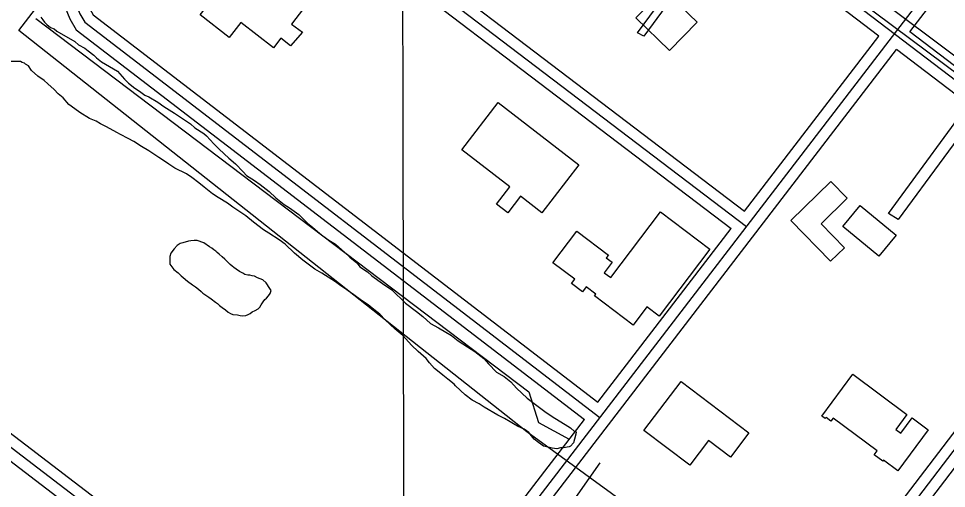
# Model space of a CAD drawing. Extents: x 3324104 to 3361979, y 612876 to 638273.
# Drawn here: x 3353994 to 3355254, y 630840 to 631478 of the extents above; entities that cross this region are included whole.
import ezdxf

# ---------------------------------------------------------------- set-up
doc = ezdxf.new("R2010")
doc.units = 0
for name, color, linetype in [('V-BLDG-OTLN', 7, 'Continuous'), ('V-GRID-MAJR', 7, 'Continuous'), ('V-ROAD-CNTR', 7, 'Continuous'), ('V-SITE-OTLN', 7, 'Continuous'), ('V-SITE-VEGE', 7, 'Continuous'), ('V-TOPO-SHOR', 7, 'Continuous'), ('V-UTIL-LINE', 7, 'Continuous')]:
    doc.layers.add(name, color=color, linetype=linetype)

msp = doc.modelspace()

# ---------------------------------------------------------------- linework, layer by layer
at = {"layer": 'V-BLDG-OTLN'}
for points in [[(3354401.721, 631519.258), (3354364.739, 631470.306), (3354379.628, 631459.786), (3354363.346, 631440.991), (3354350.122, 631451.313), (3354340.089, 631438.458), (3354295.961, 631472.9010000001), (3354279.931, 631452.366), (3354240.63, 631483.0430000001), (3354255.818, 631502.501), (3354202.705, 631543.957), (3354266.168, 631625.264)], [(3354906.886148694, 631529.4469144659), (3354882.8791967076, 631504.7559638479), (3354915.1101322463, 631473.417026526), (3354877.7122070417, 631434.9551034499), (3354832.056298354, 631479.3480146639), (3354893.4611755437, 631542.49988836)], [(3354754.514, 631279.556), (3354704.336, 631214.591), (3354675.531, 631236.841), (3354658.199, 631214.4010000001), (3354642.982, 631226.152), (3354661.051, 631249.546), (3354595.679, 631300.04), (3354645.122, 631364.05)], [(3355118.9267246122, 631234.1425050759), (3355083.4137956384, 631199.7245739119), (3355115.128732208, 631167.0006393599), (3355096.3037698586, 631148.75567585), (3355042.626877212, 631204.138565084), (3355096.963768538, 631256.8024597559)], [(3355136.4656895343, 631224.4975243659), (3355185.2675919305, 631184.1026051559), (3355161.7466389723, 631155.686661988), (3355112.944736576, 631196.081581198)], [(3354865.38, 631215.707), (3354932.305, 631165.044), (3354863.562, 631074.24), (3354847.102, 631086.7000000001), (3354828.5100000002, 631062.142), (3354776.102, 631101.818), (3354777.6180000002, 631103.817), (3354764.394, 631113.827), (3354759.505, 631107.368), (3354744.798, 631118.503), (3354749.177, 631124.284), (3354719.465, 631146.778), (3354751.843, 631189.5480000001), (3354794.767, 631157.055), (3354791.9080000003, 631153.278), (3354799.828, 631147.284), (3354789.125, 631133.148), (3354797.8680000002, 631126.529)], [(3355228.7630000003, 630919.794), (3355187.6720000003, 630864.436), (3355168.3170000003, 630878.805), (3355167.2430000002, 630877.361), (3355155.656, 630885.965), (3355159.707, 630891.4230000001), (3355099.737, 630935.936), (3355096.714, 630931.863), (3355090.196, 630936.702), (3355089.079, 630935.199), (3355084.5100000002, 630938.59), (3355126.611, 630995.306), (3355200.063, 630940.78), (3355184.832, 630920.259), (3355191.5670000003, 630915.257), (3355206.952, 630935.985)], [(3354985.4790000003, 630915.677), (3354960.365, 630882.702), (3354930.6750000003, 630905.314), (3354905.114, 630871.752), (3354842.928, 630919.112), (3354893.6040000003, 630985.649)]]:
    msp.add_lwpolyline(points, close=True, dxfattribs=at)
at = {"layer": 'V-GRID-MAJR'}
msp.add_spline([(3354542.616, 618302.879), (3354530.278, 624362.207), (3354517.935, 630423.471), (3354505.593, 636484.758), (3354505.589, 636486.671)], degree=3, dxfattribs=at)
at = {"layer": 'V-ROAD-CNTR'}
for points in [[(3351453.95005458, 632855.6002621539), (3351772.2824179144, 632605.9167615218), (3352653.48265551, 631933.5701062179), (3353856.9492485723, 631011.7119499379), (3354465.0590323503, 630546.399880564)], [(3351617.84472679, 632688.9235955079), (3351753.926454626, 632582.1888089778), (3352635.26269195, 631909.7361538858), (3353838.713285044, 630987.891997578), (3354716.7212270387, 630316.0595517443)], [(3354801.021360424, 632483.1170071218), (3354267.2264280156, 631776.4474204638), (3354259.751442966, 631763.6044461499), (3354262.768436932, 631752.008469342), (3354269.027424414, 631740.3964925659), (3354273.478415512, 631734.862503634), (3354982.333997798, 631195.86058164)], [(3354830.0193024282, 630323.3253267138), (3355349.02226442, 631002.9249675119), (3355359.196244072, 631010.758951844), (3355371.1592201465, 631016.911939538), (3355389.7611829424, 631021.6489300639), (3355401.7441589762, 631019.5859341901), (3355417.0381283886, 631015.1949429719), (3355432.229098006, 631006.6349600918), (3355491.999978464, 630959.517054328), (3355500.229962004, 630954.8090637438), (3355513.145936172, 630952.99106738), (3355518.487925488, 630956.164061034), (3355525.474911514, 630962.2800488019), (3355613.4027356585, 631083.71080594), (3355623.820714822, 631098.726775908), (3355623.9297146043, 631106.484760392), (3355622.557717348, 631115.261742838), (3355619.814722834, 631121.844729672), (3355615.1527321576, 631128.1527170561), (3355604.378753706, 631136.434700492), (3354448.487065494, 632016.4119405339)], [(3354451.382059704, 631995.3569826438), (3354279.737402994, 631768.1244371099), (3354275.82441082, 631761.4004505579), (3354276.830408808, 631757.5344582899), (3354281.578399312, 631748.7254759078), (3354284.017394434, 631745.6924819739), (3354979.525003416, 631216.84053968)], [(3355161.8686387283, 631454.464064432), (3354451.3810597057, 631995.355982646)], [(3354467.841026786, 630525.383922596), (3355428.670105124, 631777.5154183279)], [(3354259.751442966, 631763.6044461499), (3354079.090804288, 631534.0199053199), (3354070.6008212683, 631516.516940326), (3354072.132818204, 631496.77497981), (3354077.2528079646, 631484.549004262), (3354083.7377949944, 631473.0600272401), (3354783.3553957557, 630936.55610025)], [(3355204.001554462, 631460.0930531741), (3355431.26709993, 631756.25946084)], [(3354228.420505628, 631748.0454772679), (3354066.3018298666, 631542.022889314), (3354055.331851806, 631519.4079345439), (3354057.36484774, 631493.207986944), (3354063.7568349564, 631477.9430174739), (3354072.17981811, 631463.0200473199), (3354762.320437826, 630933.7841057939)], [(3354255.2354519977, 631733.6105061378), (3354091.8797787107, 631526.0169213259), (3354085.86979073, 631513.6259461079), (3354086.900788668, 631500.3419726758), (3354090.748780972, 631491.15499105), (3354095.295771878, 631483.10000716), (3354780.5834013, 630957.584058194)], [(3354255.2354519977, 631733.6105061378), (3354262.9394365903, 631724.0325252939), (3354961.2610399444, 631193.039587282)], [(3354840.767280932, 630312.684347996), (3355359.7422429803, 630992.2479888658), (3355367.2682279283, 630998.0429772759), (3355376.508209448, 631002.794967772), (3355390.366181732, 631006.3239607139), (3355398.39216568, 631004.9419634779), (3355411.20714005, 631001.2629708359), (3355423.854114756, 630994.1369850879), (3355483.5869952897, 630947.0490792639), (3355495.2839718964, 630940.357092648), (3355516.274929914, 630937.4030985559), (3355527.3319078, 630943.9700854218), (3355536.629889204, 630952.1100691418), (3355625.6407111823, 631075.0358232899), (3355638.7546849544, 631093.937785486), (3355638.945684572, 631107.5457582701), (3355637.098688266, 631119.3637346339), (3355632.9606965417, 631129.2957147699), (3355625.9637105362, 631138.761695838), (3355613.4927354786, 631148.3486766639), (3355204.00255446, 631460.0920531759)], [(3354979.525003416, 631216.8385396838), (3355161.86763873, 631454.464064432)], [(3354488.884984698, 630528.167917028), (3355185.7385909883, 631436.292100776)], [(3354819.271323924, 630333.9663054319), (3355338.3022858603, 631013.601946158), (3355351.124260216, 631023.4749264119), (3355365.810230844, 631031.028911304), (3355389.1561841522, 631036.9738994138), (3355405.096152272, 631034.229904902), (3355422.869116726, 631029.126915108), (3355440.604081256, 631019.132935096), (3355500.412961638, 630971.9850293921), (3355505.1759521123, 630969.2610348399), (3355510.0169424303, 630968.5790362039), (3355509.643943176, 630968.3580366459), (3355514.3199338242, 630972.450028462), (3355601.1647601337, 631092.38578859), (3355608.88674469, 631103.5157663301), (3355608.9137446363, 631105.4237625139), (3355608.0167464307, 631111.1597510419), (3355606.668749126, 631114.3937445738), (3355604.3417537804, 631117.5437382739), (3355595.264771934, 631124.52072432), (3355185.7385909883, 631436.292100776)], [(3354780.5834013, 630957.5830581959), (3354961.2620399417, 631193.0385872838)], [(3353847.8312668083, 630999.801973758), (3354725.367511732, 630328.330316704)], [(3354465.060032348, 630546.3988805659), (3354762.320437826, 630933.7831057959)]]:
    msp.add_lwpolyline(points, dxfattribs=at)
at = {"layer": 'V-SITE-OTLN'}
msp.add_lwpolyline([(3355121.593, 632542.686), (3355618.557, 632162.887), (3356257.242, 631658.899), (3355874.0470000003, 631100.4130000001), (3355461.94, 630565.551), (3355216.1890000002, 630765.051), (3355102.008, 630612.61), (3354684.1180000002, 630917.084), (3353994.18, 631461.758), (3354289.4790000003, 631845.492), (3354629.488, 632271.013)], dxfattribs=at)
at = {"layer": 'V-SITE-VEGE'}
for points in [[(3354024.441, 631480.182), (3354027.132, 631476.422), (3354029.284, 631473.196), (3354032.5100000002, 631469.975), (3354037.352, 631466.214), (3354042.191, 631464.066), (3354045.955, 631460.845), (3354070.154, 631446.883), (3354075.532, 631442.585), (3354084.136, 631437.753), (3354088.4390000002, 631434.53), (3354095.969, 631428.621), (3354099.736, 631424.861), (3354106.725, 631419.4890000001), (3354128.236, 631406.601), (3354137.919, 631395.857), (3354143.299, 631390.486), (3354151.904, 631383.502), (3354158.358, 631379.7440000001), (3354165.347, 631374.372), (3354170.725, 631371.687), (3354183.093, 631364.707), (3354191.16, 631358.799), (3354205.681, 631349.669), (3354215.362, 631343.226), (3354227.193, 631335.169), (3354233.11, 631329.797), (3354245.477, 631322.279), (3354249.244, 631319.055), (3354258.9250000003, 631308.312), (3354266.455, 631300.789), (3354279.366, 631288.434), (3354288.508, 631280.9130000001), (3354298.73, 631270.1680000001), (3354303.569, 631265.334), (3354314.325, 631258.353), (3354321.856, 631252.983), (3354334.2260000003, 631243.314), (3354343.37, 631234.719), (3354354.663, 631225.589), (3354361.654, 631221.29), (3354374.563, 631212.16), (3354386.933, 631199.804), (3354392.85, 631194.969), (3354399.841, 631189.061), (3354405.219, 631184.762), (3354415.4390000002, 631177.246), (3354424.043, 631171.876), (3354436.413, 631161.13), (3354443.943, 631154.148), (3354453.085, 631146.628), (3354457.39, 631141.256), (3354467.608, 631134.273), (3354473.524, 631128.9010000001), (3354488.045, 631118.698), (3354500.951, 631110.104), (3354519.242, 631091.838), (3354534.299, 631080.56), (3354542.904, 631073.576), (3354553.1240000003, 631064.444), (3354563.878, 631058.5380000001), (3354581.626, 631047.796), (3354590.768, 631040.814), (3354603.6750000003, 631032.759), (3354613.356, 631026.314), (3354625.7260000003, 631016.648), (3354632.179, 631009.662), (3354642.9390000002, 630998.382), (3354653.156, 630992.473), (3354662.301, 630984.955), (3354669.829, 630976.357), (3354684.3540000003, 630962.927), (3354694.032, 630955.408), (3354710.169, 630943.591), (3354722.002, 630935.537), (3354735.982, 630926.943), (3354743.5100000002, 630922.649), (3354748.8880000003, 630917.813), (3354751.039, 630917.277), (3354750.502, 630914.053), (3354748.894, 630907.061), (3354747.285, 630902.224), (3354743.524, 630897.921), (3354741.376, 630896.844), (3354733.852, 630895.228), (3354729.551, 630895.224), (3354724.716, 630894.147), (3354718.262, 630895.218), (3354709.122, 630897.362)], [(3354709.122, 630897.362), (3354706.435, 630897.897), (3354703.208, 630900.583), (3354699.98, 630902.732), (3354694.063, 630907.029), (3354686.5330000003, 630916.1630000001), (3354680.616, 630920.996), (3354671.4760000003, 630924.754), (3354666.098, 630927.975), (3354661.258, 630930.66), (3354653.73, 630935.492), (3354644.588, 630939.7880000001), (3354626.303, 630950.528), (3354619.313, 630955.361), (3354609.634, 630960.193), (3354600.49, 630967.176), (3354587.045, 630979.532), (3354585.429, 630981.68), (3354576.825, 630988.662), (3354569.8340000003, 630994.034), (3354564.992, 630998.332), (3354558.539, 631003.166), (3354552.082, 631010.688), (3354547.24, 631016.599), (3354536.484, 631026.265), (3354527.34, 631034.863), (3354515.504, 631047.757), (3354504.748, 631056.889), (3354491.84, 631069.2440000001), (3354484.309, 631076.765), (3354474.09, 631084.822), (3354468.7120000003, 631089.657), (3354459.569, 631095.563), (3354449.35, 631103.086), (3354444.5100000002, 631106.307), (3354436.443, 631112.214), (3354431.6040000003, 631115.435), (3354424.073, 631120.807), (3354405.791, 631132.622), (3354396.11, 631137.992), (3354379.9760000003, 631150.345), (3354368.681, 631159.473), (3354355.773, 631171.833), (3354347.705, 631177.7390000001), (3354333.724, 631186.8690000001), (3354326.732, 631191.166), (3354312.748, 631201.908), (3354302.529, 631210.503), (3354295.539, 631214.8), (3354284.7830000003, 631222.318), (3354277.791, 631227.688), (3354264.884, 631235.206), (3354257.356, 631240.039), (3354246.061, 631249.172), (3354238.5330000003, 631255.082), (3354229.3880000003, 631262.6), (3354221.86, 631267.434), (3354206.2660000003, 631274.9500000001), (3354198.199, 631280.3200000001), (3354192.2830000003, 631284.616), (3354184.218, 631289.4500000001), (3354170.773, 631298.58), (3354161.092, 631304.486), (3354150.336, 631311.468), (3354142.807, 631315.226), (3354132.592, 631320.598), (3354127.214, 631323.278), (3354113.232, 631331.333), (3354105.167, 631335.091), (3354099.25, 631338.851), (3354090.11, 631342.609), (3354077.204, 631350.664), (3354070.214, 631355.498), (3354062.145, 631361.406), (3354054.612, 631370.5380000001), (3354047.622, 631375.91), (3354042.242, 631381.8200000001), (3354033.636, 631389.341), (3354028.795, 631394.176), (3354020.191, 631400.083), (3354011.5840000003, 631407.605), (3354007.281, 631414.052), (3354003.517, 631416.202), (3354001.903, 631417.812), (3353998.677, 631418.3470000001), (3353996.5270000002, 631419.956), (3353983.088, 631419.9500000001)]]:
    msp.add_lwpolyline(points, dxfattribs=at)
at = {"layer": 'V-TOPO-SHOR'}
msp.add_line((3354700.1077528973, 630756.1770672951), (3354783.449735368, 630875.2202507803), dxfattribs=at)
for points in [[(3354017.5960864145, 631478.0125602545), (3354686.8782133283, 630971.4552617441), (3354699.8048929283, 630929.7029469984), (3354741.618901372, 630907.2817622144)], [(3354204.898, 631137.736), (3354210.659, 631132.866), (3354214.651, 631128.88), (3354217.309, 631126.6680000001), (3354223.517, 631121.7980000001), (3354230.165, 631116.928), (3354234.154, 631113.829), (3354238.144, 631110.731), (3354241.691, 631107.632), (3354244.349, 631105.4180000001), (3354247.009, 631103.649), (3354252.326, 631100.108), (3354255.431, 631097.894), (3354261.194, 631093.024), (3354263.852, 631091.252), (3354266.955, 631088.596), (3354270.502, 631085.942), (3354274.934, 631082.843), (3354278.481, 631079.743), (3354281.582, 631077.973), (3354284.684, 631076.6460000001), (3354291.33, 631075.763), (3354294.875, 631074.881), (3354297.978, 631074.438), (3354302.4080000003, 631074.885), (3354305.508, 631076.216), (3354308.607, 631077.9890000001), (3354311.265, 631080.207), (3354315.251, 631081.981), (3354319.236, 631084.199), (3354321.45, 631086.417), (3354323.222, 631089.52), (3354325.878, 631093.507), (3354328.534, 631096.612), (3354330.748, 631098.828), (3354333.404, 631101.931), (3354335.616, 631105.033), (3354336.943, 631109.0210000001), (3354335.17, 631111.679), (3354330.291, 631119.207), (3354325.415, 631123.635), (3354318.325, 631126.287), (3354314.335, 631128.501), (3354311.235, 631128.942), (3354308.134, 631129.826), (3354305.031, 631129.824), (3354301.044, 631130.707), (3354298.383, 631132.479), (3354293.952, 631134.6900000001), (3354289.52, 631137.789), (3354286.417, 631140.4450000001), (3354283.757, 631142.2170000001), (3354281.098, 631144.431), (3354277.109, 631148.414), (3354274.004, 631151.515), (3354270.4590000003, 631154.613), (3354266.467, 631158.154), (3354263.809, 631160.368), (3354261.591, 631162.582), (3354258.933, 631164.354), (3354256.272, 631166.567), (3354253.1720000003, 631168.337), (3354245.6350000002, 631173.649), (3354236.329, 631176.7440000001), (3354232.342, 631176.742), (3354227.912, 631176.295), (3354224.811, 631175.851), (3354216.836, 631173.631), (3354213.293, 631172.742), (3354209.308, 631170.082), (3354205.322, 631165.648), (3354200.897, 631159.887), (3354199.5700000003, 631155.013), (3354199.129, 631151.91), (3354199.131, 631148.367), (3354199.578, 631144.822), (3354204.898, 631137.736)]]:
    msp.add_lwpolyline(points, dxfattribs=at)
at = {"layer": 'V-UTIL-LINE'}
for points in [[(3355312.162, 631373.729), (3355188.3340000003, 631205.197), (3355175.093, 631213.61), (3355297.717, 631380.938), (3354969.079, 631626.194), (3354842.846, 631454.049), (3354834.421, 631458.856), (3354963.058, 631633.409), (3354811.379, 631747.622), (3354703.177, 631604.366), (3354754.9420000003, 631562.286), (3354746.5270000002, 631551.452), (3354677.907, 631606.758), (3354799.335, 631763.256), (3354682.566, 631851.019), (3354693.3850000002, 631865.464), (3354807.75, 631775.292), (3354961.6410000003, 631975.128), (3354720.872, 632163.886), (3354633.107, 632050.726), (3354609.0300000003, 632068.759), (3354618.65, 632079.595), (3354631.892, 632067.571), (3354833.8740000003, 632326.395)], [(3355315.539, 631743.127), (3355241, 631643.209), (3355213.315, 631661.241), (3355119.539, 631537.247), (3355309.7430000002, 631394.182)]]:
    msp.add_lwpolyline(points, dxfattribs=at)

doc.saveas('drawing.dxf')
